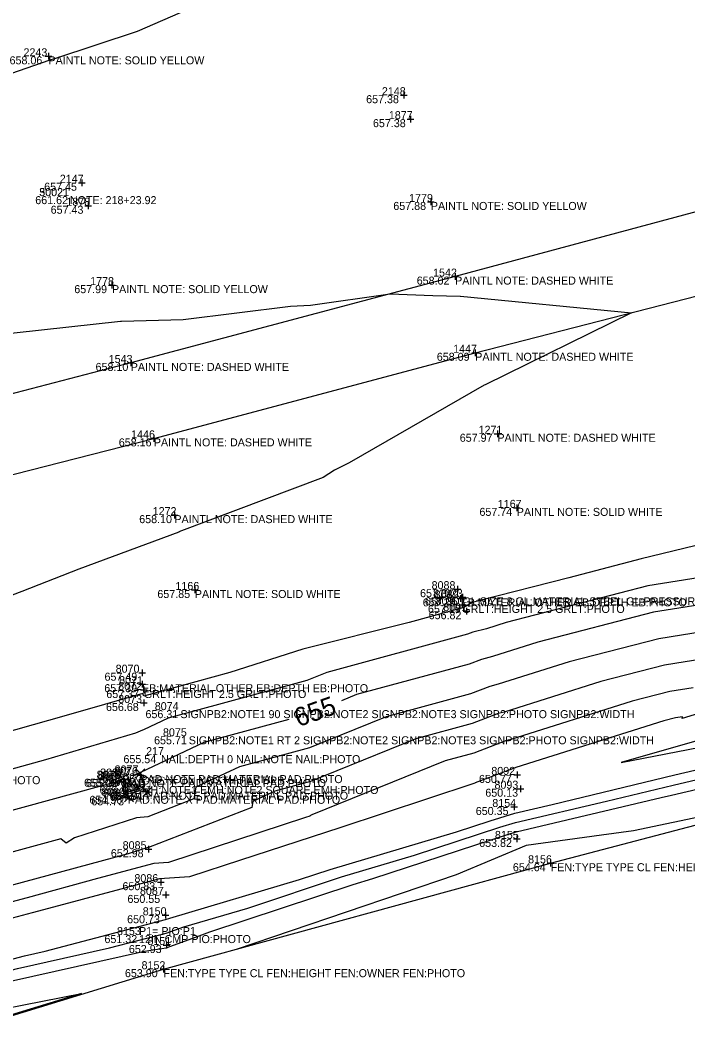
# Model space of a CAD drawing. Extents: x 2129350 to 2137777, y 657588 to 659885.
# Drawn here: x 2135336.6 to 2135436.6, y 659189.3 to 659341.9 of the extents above; entities that cross this region are included whole.
import ezdxf

# ---------------------------------------------------------------- set-up
doc = ezdxf.new("R2010")
doc.units = 0
for name, color, linetype in [('DT_X_Contour_Major', 7, 'Continuous'), ('DT_X_Contour_Minor', 7, 'Continuous'), ('DT_X_TIN_Hull', 7, 'Continuous'), ('PV_X_COP', 7, 'Continuous'), ('SV_X_Random_Point', 7, 'Continuous'), ('SV_X_Shot_Marker', 7, 'Continuous'), ('SV_X_Text_Comment', 7, 'Continuous'), ('SV_X_Text_Description', 7, 'Continuous'), ('SV_X_Text_Elevation', 7, 'Continuous'), ('SV_X_Text_Name', 7, 'Continuous')]:
    doc.layers.add(name, color=color, linetype=linetype)

msp = doc.modelspace()

# ---------------------------------------------------------------- linework, layer by layer
at = {"layer": 'DT_X_Contour_Major'}
for points in [[(2135475.84, 659265.13), (2135461.64, 659261.41), (2135455.68, 659259.81), (2135448.27, 659256.07), (2135448.25, 659256.06), (2135447.61, 659254.1), (2135441.47, 659252.22), (2135442.22, 659254.95), (2135431.48, 659253.22), (2135414.15, 659248.73), (2135407.35, 659246.59), (2135405.7, 659246.16), (2135403.86, 659245.46), (2135386.99, 659240.88), (2135384.73, 659239.96)], [(2135444.61, 659235.87), (2135426.63, 659230.7), (2135443.39, 659233.93), (2135455.12, 659236.2), (2135458.7, 659237.05), (2135468.13, 659240.22), (2135482.91, 659243.93), (2135490.82, 659246.31), (2135505.51, 659250.06)], [(2135376.83, 659237.15), (2135364.1, 659233.71), (2135354.6, 659229.21), (2135354.6, 659229.21), (2135353.56, 659228.75), (2135354.43, 659229), (2135354.59, 659229.04), (2135355.22, 659227.25), (2135355.17, 659227.05), (2135353.1, 659226.35), (2135352.59, 659226.18), (2135352.17, 659227.44), (2135351.57, 659227.93), (2135333.88, 659223.1), (2135319.68, 659218.12), (2135310.15, 659215.28), (2135310.11, 659215.28), (2135309.9, 659215.21), (2135296.44, 659212.54), (2135287, 659209.67)]]:
    msp.add_lwpolyline(points, dxfattribs=at)
at = {"layer": 'DT_X_Contour_Minor'}
for points in [[(2135364.36, 659344.72), (2135354.1, 659340.27), (2135341.7, 659336.19), (2135340.98, 659335.96), (2135340.87, 659335.92), (2135319.42, 659328.51), (2135316.9, 659327.68), (2135297.29, 659320.93), (2135293.5, 659319.94), (2135293.34, 659319.89), (2135293.31, 659319.88), (2135276.55, 659313.04)], [(2135332, 659294.7), (2135351.64, 659296.85), (2135351.78, 659296.86), (2135361, 659297.09), (2135377.07, 659299.09), (2135380.11, 659299.26), (2135392.05, 659300.95), (2135398.41, 659300.7), (2135402.53, 659300.61), (2135402.59, 659300.61), (2135428.19, 659298.13), (2135406.25, 659287.31), (2135406.12, 659287.24), (2135385.89, 659275.64), (2135383.69, 659274.53), (2135381.98, 659273.4), (2135360.38, 659265.26), (2135360.35, 659265.25), (2135345.39, 659259.67), (2135336.84, 659256.31), (2135326.4, 659252.37)], [(2135449.04, 659265.95), (2135429.66, 659261.24), (2135418.79, 659258.4), (2135405.48, 659254.99), (2135404.33, 659254.69), (2135403.09, 659253.94), (2135394.86, 659251.67), (2135378.92, 659247.68), (2135367.98, 659244.2), (2135355.24, 659240.68), (2135355.13, 659240.64), (2135354.98, 659241.05), (2135343.49, 659237.74), (2135330.86, 659234.21), (2135323.16, 659231.99), (2135306.69, 659227.43), (2135306.58, 659227.41), (2135306.09, 659227.28), (2135306.09, 659227.26), (2135304.31, 659226.78), (2135296.79, 659224.56), (2135282.14, 659220.1)], [(2135439.43, 659258.6), (2135430.66, 659257.18), (2135409.43, 659251.68), (2135406.48, 659250.75), (2135404.43, 659250.22), (2135403.63, 659249.92), (2135382.55, 659244.19), (2135379.54, 659242.97), (2135358.77, 659237.36), (2135355.07, 659235.61), (2135354.92, 659235.57), (2135353.85, 659235.09), (2135340.4, 659231.1), (2135332.22, 659228.86), (2135325.95, 659226.67), (2135308.37, 659221.43), (2135308.36, 659221.42), (2135307.97, 659221.31), (2135301.41, 659220.01), (2135283.86, 659214.67), (2135277.47, 659213.32)], [(2135296.89, 659187.55), (2135314.76, 659193.03), (2135329.57, 659196.47), (2135335.15, 659197.94), (2135355.2, 659202.42), (2135358.46, 659202.93), (2135363, 659204.58), (2135364.98, 659205.3), (2135386.46, 659212.41), (2135389.44, 659213.3), (2135409.91, 659220), (2135410.93, 659220.31), (2135432.64, 659225.43), (2135434.18, 659225.81), (2135441.25, 659227.47), (2135449.19, 659228.55), (2135485.16, 659236.09), (2135496.02, 659238.45), (2135505.85, 659240.59), (2135506.61, 659240.78), (2135512.84, 659242.38), (2135567.94, 659254.64)], [(2135291.08, 659187.81), (2135304.14, 659191.21), (2135314.14, 659194.28), (2135322.43, 659196.2), (2135336.18, 659199.83), (2135349.96, 659202.91), (2135358.45, 659205.14), (2135361.13, 659206.05), (2135370.7, 659208.88), (2135384.76, 659213.54), (2135395.7, 659216.81), (2135408.47, 659220.99), (2135410.82, 659221.69), (2135424.46, 659224.91), (2135434.43, 659227.32), (2135452.7, 659231.61), (2135458.34, 659232.97), (2135477.2, 659237.17), (2135482.36, 659238.48), (2135501.6, 659242.75), (2135506.29, 659243.96), (2135507.93, 659244.42), (2135512.42, 659245.48), (2135532.33, 659251.21)], [(2135440.63, 659250.6), (2135432.31, 659249.26), (2135418.87, 659245.78), (2135408.23, 659242.43), (2135406.96, 659242.1), (2135404.09, 659241), (2135391.42, 659237.56), (2135379.92, 659232.9), (2135369.44, 659230.07), (2135362.92, 659226.98), (2135362.6, 659225.24), (2135355.7, 659222.57), (2135354.03, 659222.42), (2135344.7, 659219.41), (2135343.46, 659218.63), (2135342.67, 659219.28), (2135335.53, 659217.33), (2135313.42, 659209.58), (2135311.93, 659209.14), (2135311.87, 659209.13), (2135311.84, 659209.12), (2135291.48, 659205.08), (2135287.3, 659203.81), (2135269.04, 659199.95)], [(2135271.93, 659184.59), (2135290.87, 659189.52), (2135311.4, 659194.87), (2135313.53, 659195.53), (2135315.3, 659195.94), (2135337.22, 659201.72), (2135340.35, 659202.42), (2135358.37, 659207.17), (2135359.01, 659207.38), (2135378.45, 659213.14), (2135383.05, 659214.67), (2135401.97, 659220.32), (2135407.04, 659221.98), (2135410.71, 659223.08), (2135416.29, 659224.39), (2135434.69, 659228.83), (2135442.84, 659230.75), (2135458.51, 659234.52), (2135467.54, 659236.53), (2135482.71, 659240.39), (2135490.94, 659242.21), (2135505.72, 659246.01), (2135506.33, 659246.18), (2135521.05, 659249.65)], [(2135439.03, 659246.25), (2135433.13, 659245.3), (2135423.6, 659242.83), (2135409.1, 659238.27), (2135408.22, 659238.04), (2135404.33, 659236.55), (2135395.86, 659234.25), (2135380.11, 659227.86), (2135374.77, 659226.42), (2135371.45, 659224.85), (2135371.29, 659223.96), (2135355.81, 659217.98), (2135355.71, 659217.97), (2135352.74, 659217.01), (2135336.9, 659212.69), (2135333.75, 659211.86), (2135312.83, 659206.18), (2135312.81, 659206.18), (2135312.77, 659206.17), (2135306.4, 659204.57), (2135288.62, 659199.65), (2135285.35, 659198.83), (2135268.03, 659193.95)], [(2135457.64, 659243.97), (2135435.77, 659237.28), (2135435.85, 659237.55), (2135434.78, 659237.38), (2135433.04, 659236.93), (2135410.85, 659229.95), (2135410.74, 659229.92), (2135404.79, 659227.64), (2135404.73, 659227.62), (2135404.43, 659227.5), (2135384.48, 659220.9), (2135369.58, 659216.06), (2135361.98, 659213.56), (2135357.48, 659213.24), (2135340.06, 659208.61), (2135338.38, 659208.15), (2135315.83, 659202.16), (2135314.23, 659201.73), (2135314.18, 659201.72), (2135314.17, 659201.72), (2135292.13, 659196.2), (2135289.92, 659195.59), (2135269.18, 659190.38)], [(2135437.44, 659241.9), (2135433.95, 659241.34), (2135428.32, 659239.88), (2135409.97, 659234.11), (2135409.48, 659233.98), (2135404.56, 659232.09), (2135400.29, 659230.94), (2135380.3, 659222.83), (2135380.1, 659222.77), (2135379.98, 659222.72), (2135379.97, 659222.68), (2135379.35, 659222.44), (2135358.8, 659215.69), (2135356.62, 659215.54), (2135348.19, 659213.3), (2135337.64, 659210.42), (2135324.79, 659207.01), (2135313.53, 659203.96), (2135313.49, 659203.95), (2135313.47, 659203.94), (2135299.26, 659200.39), (2135289.27, 659197.62), (2135277.26, 659194.6)], [(2135458.2, 659226.68), (2135428.48, 659220.45), (2135423.71, 659219.8), (2135412.39, 659218.25), (2135401.92, 659213.84), (2135368.93, 659202.69)], [(2135315.37, 659191.78), (2135324.82, 659193.97), (2135325.41, 659192.08), (2135345.79, 659196.09), (2135294.15, 659180.31), (2135301.8, 659185.83), (2135302.31, 659187.78), (2135315.37, 659191.78)]]:
    msp.add_lwpolyline(points, dxfattribs=at)
at = {"layer": 'DT_X_TIN_Hull'}
msp.add_lwpolyline([(2134339.8, 658900.97), (2134383.27, 658929.14), (2134438.63, 658944.81), (2134484.26, 658949.93), (2134535.84, 658964.93), (2134589.33, 658980.68), (2134684.69, 659007.18), (2134781.08, 659033.65), (2134834.81, 659047.4), (2134874.97, 659059.96), (2134937.76, 659078.48), (2134974.62, 659089.26), (2135069.17, 659114.77), (2135119.62, 659129.04), (2135174.31, 659143.84), (2135216.92, 659155.82), (2135278.77, 659175.41), (2135358.06, 659199.71), (2135416.07, 659215.59), (2135505.42, 659239.1), (2135573.46, 659256.02)], dxfattribs=at)
at = {"layer": 'PV_X_COP'}
for points in [[(2135547.18, 659341.2), (2135498.35, 659328.82), (2135450.11, 659316.55), (2135401.76, 659303.54), (2135353.15, 659290.59), (2135304.88, 659278), (2135256.42, 659265.47), (2135208.54, 659251.89), (2135160.11, 659238.72), (2135111.86, 659225.57), (2135063.97, 659212.65), (2135015.7, 659199.59)], [(2134536.41, 659055.93), (2134584.63, 659068.49), (2134632.85, 659082.56), (2134681.18, 659095.41), (2134729.3, 659108.49), (2134777.5, 659121.73), (2134825.62, 659134.79), (2134874.04, 659148.15), (2134922.3, 659161.49), (2134970.42, 659174.45), (2135018.69, 659187.56), (2135066.93, 659200.99), (2135115.08, 659213.86), (2135163, 659227.16), (2135211.7, 659240.81), (2135259.71, 659253.66), (2135307.87, 659266.85), (2135356.61, 659279.29), (2135404.78, 659292.12), (2135453.04, 659304.51), (2135501.4, 659316.76), (2135549.86, 659329.4)]]:
    msp.add_lwpolyline(points, dxfattribs=at)
at = {"layer": 'SV_X_Random_Point'}
for p, q in [((2135351.25, 659227.6), (2135352.58, 659228.93)), ((2135351.25, 659228.93), (2135352.58, 659227.6)), ((2135353.93, 659228.39), (2135355.26, 659229.73)), ((2135353.93, 659229.73), (2135355.26, 659228.39)), ((2135354.95, 659225.6), (2135356.28, 659226.93)), ((2135354.95, 659226.93), (2135356.28, 659225.6)), ((2135352.21, 659224.81), (2135353.54, 659226.15)), ((2135352.21, 659226.15), (2135353.54, 659224.81))]:
    msp.add_line(p, q, dxfattribs=at)
at = {"layer": 'SV_X_Shot_Marker'}
for p, q in [((2135340.82, 659337.06), (2135340.82, 659336.06)), ((2135340.32, 659336.56), (2135341.32, 659336.56)), ((2135340.82, 659336.56), (2135340.82, 659336.56)), ((2135393.58, 659330.73), (2135394.58, 659330.73)), ((2135394.08, 659331.23), (2135394.08, 659330.23)), ((2135394.08, 659330.73), (2135394.08, 659330.73)), ((2135395.1, 659327.64), (2135395.1, 659326.64)), ((2135394.6, 659327.14), (2135395.6, 659327.14)), ((2135395.1, 659327.14), (2135395.1, 659327.14)), ((2135345.31, 659317.61), (2135346.31, 659317.61)), ((2135345.81, 659318.11), (2135345.81, 659317.11)), ((2135345.81, 659317.61), (2135345.81, 659317.61)), ((2135398.13, 659315.23), (2135398.13, 659314.23)), ((2135346.28, 659314.16), (2135347.28, 659314.16)), ((2135346.78, 659314.66), (2135346.78, 659313.66)), ((2135346.78, 659314.16), (2135346.78, 659314.16)), ((2135397.63, 659314.73), (2135398.63, 659314.73)), ((2135398.13, 659314.73), (2135398.13, 659314.73)), ((2135401.26, 659303.54), (2135402.26, 659303.54)), ((2135401.76, 659304.04), (2135401.76, 659303.04)), ((2135401.76, 659303.54), (2135401.76, 659303.54)), ((2135349.84, 659302.26), (2135350.84, 659302.26)), ((2135350.34, 659302.76), (2135350.34, 659301.76)), ((2135350.34, 659302.26), (2135350.34, 659302.26)), ((2135404.78, 659292.62), (2135404.78, 659291.62)), ((2135353.15, 659291.09), (2135353.15, 659290.09)), ((2135404.28, 659292.12), (2135405.28, 659292.12)), ((2135404.78, 659292.12), (2135404.78, 659292.12)), ((2135352.65, 659290.59), (2135353.65, 659290.59)), ((2135353.15, 659290.59), (2135353.15, 659290.59)), ((2135408.1, 659280.48), (2135408.1, 659279.48)), ((2135356.11, 659279.29), (2135357.11, 659279.29)), ((2135356.61, 659279.79), (2135356.61, 659278.79)), ((2135356.61, 659279.29), (2135356.61, 659279.29)), ((2135407.6, 659279.98), (2135408.6, 659279.98)), ((2135408.1, 659279.98), (2135408.1, 659279.98)), ((2135359.69, 659268.28), (2135359.69, 659267.28)), ((2135410.5, 659268.87), (2135411.5, 659268.87)), ((2135411, 659269.37), (2135411, 659268.37)), ((2135411, 659268.87), (2135411, 659268.87)), ((2135359.19, 659267.78), (2135360.19, 659267.78)), ((2135359.69, 659267.78), (2135359.69, 659267.78)), ((2135362.26, 659256.56), (2135363.26, 659256.56)), ((2135362.76, 659257.06), (2135362.76, 659256.06)), ((2135362.76, 659256.56), (2135362.76, 659256.56)), ((2135401.64, 659256.68), (2135402.64, 659256.68)), ((2135402.14, 659257.18), (2135402.14, 659256.18)), ((2135402.14, 659256.68), (2135402.14, 659256.68)), ((2135402.59, 659255.8), (2135402.59, 659254.8)), ((2135402.88, 659255.96), (2135402.88, 659254.96)), ((2135402.09, 659255.3), (2135403.09, 659255.3)), ((2135402.34, 659254.32), (2135403.34, 659254.32)), ((2135402.38, 659255.46), (2135403.38, 659255.46)), ((2135402.59, 659255.3), (2135402.59, 659255.3)), ((2135402.84, 659254.82), (2135402.84, 659253.82)), ((2135402.84, 659254.32), (2135402.84, 659254.32)), ((2135402.88, 659255.46), (2135402.88, 659255.46)), ((2135402.95, 659253.39), (2135403.95, 659253.39)), ((2135403.45, 659253.89), (2135403.45, 659252.89)), ((2135403.45, 659253.39), (2135403.45, 659253.39)), ((2135354.36, 659244.16), (2135355.36, 659244.16)), ((2135354.86, 659244.66), (2135354.86, 659243.66)), ((2135354.86, 659244.16), (2135354.86, 659244.16)), ((2135354.34, 659242.44), (2135355.34, 659242.44)), ((2135354.84, 659242.94), (2135354.84, 659241.94)), ((2135354.84, 659242.44), (2135354.84, 659242.44)), ((2135355.13, 659242.07), (2135355.13, 659241.07)), ((2135354.63, 659241.57), (2135355.63, 659241.57)), ((2135355.13, 659241.57), (2135355.13, 659241.57)), ((2135354.63, 659239.62), (2135355.63, 659239.62)), ((2135355.13, 659240.12), (2135355.13, 659239.12)), ((2135355.13, 659239.62), (2135355.13, 659239.62)), ((2135352.09, 659228.71), (2135352.09, 659227.71)), ((2135354.09, 659228.81), (2135355.09, 659228.81)), ((2135354.59, 659229.31), (2135354.59, 659228.31)), ((2135354.59, 659228.81), (2135354.59, 659228.81)), ((2135410.58, 659228.84), (2135411.58, 659228.84)), ((2135411.08, 659229.34), (2135411.08, 659228.34)), ((2135411.08, 659228.84), (2135411.08, 659228.84)), ((2135351.59, 659228.21), (2135352.59, 659228.21)), ((2135352.09, 659228.21), (2135352.09, 659228.21)), ((2135355.41, 659226.83), (2135355.41, 659225.83)), ((2135411.07, 659226.77), (2135412.07, 659226.77)), ((2135411.57, 659227.27), (2135411.57, 659226.27)), ((2135411.57, 659226.77), (2135411.57, 659226.77)), ((2135352.21, 659225.71), (2135353.21, 659225.71)), ((2135352.71, 659226.21), (2135352.71, 659225.21)), ((2135352.71, 659225.71), (2135352.71, 659225.71)), ((2135354.91, 659226.33), (2135355.91, 659226.33)), ((2135355.41, 659226.33), (2135355.41, 659226.33)), ((2135410.13, 659224.03), (2135411.13, 659224.03)), ((2135410.63, 659224.53), (2135410.63, 659223.53)), ((2135410.63, 659224.03), (2135410.63, 659224.03)), ((2135410.52, 659219.24), (2135411.52, 659219.24)), ((2135411.02, 659219.74), (2135411.02, 659218.74)), ((2135411.02, 659219.24), (2135411.02, 659219.24)), ((2135355.32, 659217.7), (2135356.32, 659217.7)), ((2135355.82, 659218.2), (2135355.82, 659217.2)), ((2135355.82, 659217.7), (2135355.82, 659217.7)), ((2135416.08, 659216.09), (2135416.08, 659215.09)), ((2135415.58, 659215.59), (2135416.58, 659215.59)), ((2135416.08, 659215.59), (2135416.08, 659215.59)), ((2135357.66, 659213.26), (2135357.66, 659212.26)), ((2135357.16, 659212.76), (2135358.16, 659212.76)), ((2135357.66, 659212.76), (2135357.66, 659212.76)), ((2135357.91, 659210.85), (2135358.91, 659210.85)), ((2135358.41, 659211.35), (2135358.41, 659210.35)), ((2135358.41, 659210.85), (2135358.41, 659210.85)), ((2135357.85, 659207.8), (2135358.85, 659207.8)), ((2135358.35, 659208.3), (2135358.35, 659207.3)), ((2135358.35, 659207.8), (2135358.35, 659207.8)), ((2135358.52, 659203.84), (2135358.52, 659202.84)), ((2135358.02, 659203.34), (2135359.02, 659203.34)), ((2135358.52, 659203.34), (2135358.52, 659203.34)), ((2135357.56, 659199.71), (2135358.56, 659199.71)), ((2135358.06, 659200.21), (2135358.06, 659199.21)), ((2135358.06, 659199.71), (2135358.06, 659199.71))]:
    msp.add_line(p, q, dxfattribs=at)

# ---------------------------------------------------------------- texts
at = {"layer": 'DT_X_Contour_Major'}
msp.add_text('655', height=2.8, rotation=19.5798, dxfattribs=at).set_placement((2135378.28, 659235.99))
at = {"layer": 'SV_X_Text_Comment'}
for s, p in [('PAINTL NOTE: SOLID YELLOW', (2135340.82, 659335.36)), ('NOTE:', (2135344.03, 659314.4)), ('NOTE: 218+23.92', (2135344.03, 659314.4)), ('PAINTL NOTE: SOLID YELLOW', (2135398.13, 659313.53)), ('PAINTL NOTE: DASHED WHITE', (2135401.76, 659302.34)), ('PAINTL NOTE: SOLID YELLOW', (2135350.34, 659301.06)), ('PAINTL NOTE: DASHED WHITE', (2135404.78, 659290.92)), ('PAINTL NOTE: DASHED WHITE', (2135353.15, 659289.4)), ('PAINTL NOTE: DASHED WHITE', (2135356.61, 659278.09)), ('PAINTL NOTE: DASHED WHITE', (2135408.1, 659278.78)), ('PAINTL NOTE: SOLID WHITE', (2135411, 659267.67)), ('PAINTL NOTE: DASHED WHITE', (2135359.69, 659266.58)), ('PAINTL NOTE: SOLID WHITE', (2135362.76, 659255.36)), ('EB:MATERIAL OTHER EB:DEPTH EB:PHOTO', (2135402.59, 659254.1)), ('GRLT:HEIGHT 2.5 GRLT:PHOTO', (2135402.84, 659253.12)), ('GL:SIZE 8 GL:MATERIAL STEEL GL:PRESSURE GL:NOTE GV-59 GL:PHOTO', (2135402.88, 659254.26)), ('EB:MATERIAL OTHER EB:DEPTH EB:PHOTO', (2135354.84, 659241.24)), ('GRLT:HEIGHT 2.5 GRLT:PHOTO', (2135355.13, 659240.37)), ('SIGNPB2:NOTE1 90 SIGNPB2:NOTE2 SIGNPB2:NOTE3 SIGNPB2:PHOTO SIGNPB2:WIDTH', (2135360.6, 659237.35)), ('SIGNPB2:NOTE1 RT 2 SIGNPB2:NOTE2 SIGNPB2:NOTE3 SIGNPB2:PHOTO SIGNPB2:WIDTH', (2135361.84, 659233.43)), ('NAIL:DEPTH 0 NAIL:NOTE NAIL:PHOTO', (2135357.69, 659230.6)), ('EB:MATERIAL OTHER EB:DEPTH EB:PHOTO', (2135305.73, 659227.45)), ('PAD:NOTE PAD:MATERIAL PAD:PHOTO', (2135352.09, 659227.01)), ('NOTE: X ON NOSTH PAST/PB', (2135353.6, 659227.39)), ('PAD:NOTE PAD:MATERIAL PAD:PHOTO', (2135354.59, 659227.61)), ('EMH:NOTE1 EMH:NOTE2 SQUARE EMH:PHOTO', (2135353.72, 659225.98)), ('PAD:NOTE X PAD:MATERIAL PAD:PHOTO', (2135352.71, 659224.51)), ('PAD:NOTE PAD:MATERIAL PAD:PHOTO', (2135355.41, 659225.13)), ('FEN:TYPE TYPE CL FEN:HEIGHT FEN:OWNER FEN:PHOTO', (2135416.08, 659214.4)), ('12IN CMP PIO:PHOTO', (2135354.39, 659203.63)), ('FEN:TYPE TYPE CL FEN:HEIGHT FEN:OWNER FEN:PHOTO', (2135358.06, 659198.52))]:
    msp.add_text(s, height=1.2, dxfattribs=at).set_placement(p)
at = {"layer": 'SV_X_Text_Description'}
msp.add_text('P1= PIO:P1', height=1.2, dxfattribs=at).set_placement((2135354.39, 659204.83))
at = {"layer": 'SV_X_Text_Elevation'}
for s, p in [('658.06', (2135334.99, 659335.36)), ('657.38', (2135388.43, 659329.53)), ('657.38', (2135389.45, 659325.94)), ('657.45', (2135340.18, 659316.41)), ('661.62', (2135338.84, 659314.4)), ('661.62', (2135338.84, 659314.4)), ('657.43', (2135341.15, 659312.96)), ('657.88', (2135392.5, 659313.53)), ('658.02', (2135396.01, 659302.34)), ('657.99', (2135344.69, 659301.06)), ('658.09', (2135399.02, 659290.92)), ('658.10', (2135347.88, 659289.4)), ('658.16', (2135351.36, 659278.09)), ('657.97', (2135402.46, 659278.78)), ('657.74', (2135405.41, 659267.67)), ('658.10', (2135354.42, 659266.58)), ('657.85', (2135357.14, 659255.36)), ('657.34', (2135396.51, 659255.48)), ('657.26', (2135396.92, 659254.1)), ('657.35', (2135397.24, 659254.26)), ('657.19', (2135397.69, 659253.12)), ('656.82', (2135397.8, 659252.18)), ('657.49', (2135349.22, 659242.96)), ('657.39', (2135349.19, 659241.24)), ('657.37', (2135349.49, 659240.37)), ('656.68', (2135349.44, 659238.42)), ('656.31', (2135355.36, 659237.35)), ('655.71', (2135356.65, 659233.43)), ('655.54', (2135352.06, 659230.6)), ('655.08', (2135346.15, 659227.07)), ('655.39', (2135346.42, 659227.01)), ('655.41', (2135348.39, 659227.39)), ('655.02', (2135348.85, 659227.86)), ('655.35', (2135348.93, 659227.61)), ('650.77', (2135405.34, 659227.64)), ('655.16', (2135348.48, 659225.98)), ('650.13', (2135406.29, 659225.57)), ('654.96', (2135346.96, 659224.51)), ('654.73', (2135347.24, 659224.28)), ('654.84', (2135349.98, 659225.06)), ('654.91', (2135350.17, 659225.13)), ('650.35', (2135404.86, 659222.83)), ('653.82', (2135405.37, 659218.04)), ('652.98', (2135350.17, 659216.5)), ('654.64', (2135410.42, 659214.4)), ('650.83', (2135351.91, 659211.56)), ('650.55', (2135352.66, 659209.65)), ('650.73', (2135352.61, 659206.6)), ('651.32', (2135349.21, 659203.63)), ('652.93', (2135352.87, 659202.14)), ('653.90', (2135352.28, 659198.52))]:
    msp.add_text(s, height=1.2, dxfattribs=at).set_placement(p)
at = {"layer": 'SV_X_Text_Name'}
for s, p in [('2243', (2135337.08, 659336.56)), ('2148', (2135390.79, 659330.73)), ('1877', (2135391.83, 659327.14)), ('2147', (2135342.52, 659317.61)), ('30021', (2135339.43, 659315.6)), ('50021', (2135339.45, 659315.6)), ('1878', (2135343.5, 659314.16)), ('1779', (2135394.87, 659314.73)), ('1542', (2135398.46, 659303.54)), ('1778', (2135347.07, 659302.26)), ('1447', (2135401.47, 659292.12)), ('1543', (2135349.85, 659290.59)), ('1446', (2135353.21, 659279.29)), ('1271', (2135405.28, 659279.98)), ('1167', (2135408.16, 659268.87)), ('1272', (2135356.44, 659267.78)), ('1166', (2135359.85, 659256.56)), ('8088', (2135398.24, 659256.68)), ('81023', (2135398.45, 659255.46)), ('8089', (2135398.7, 659255.3)), ('8090', (2135398.84, 659254.32)), ('8091', (2135399.98, 659253.39)), ('8070', (2135350.89, 659244.16)), ('8071', (2135351.41, 659242.44)), ('8072', (2135351.27, 659241.57)), ('8073', (2135351.27, 659239.62)), ('8074', (2135356.75, 659238.55)), ('8075', (2135357.98, 659234.63)), ('217', (2135355.45, 659231.8)), ('30027', (2135348.57, 659228.59)), ('8076', (2135350.65, 659228.81)), ('8077', (2135350.73, 659229.06)), ('8092', (2135407.19, 659228.84)), ('8078', (2135348.04, 659228.27)), ('8079', (2135348.22, 659228.21)), ('8084', (2135349.85, 659227.18)), ('8080', (2135348.72, 659225.71)), ('8083', (2135348.99, 659225.48)), ('8082', (2135351.74, 659226.26)), ('8081', (2135351.96, 659226.33)), ('8093', (2135407.66, 659226.77)), ('8154', (2135407.34, 659224.03)), ('8155', (2135407.73, 659219.24)), ('8085', (2135351.94, 659217.7)), ('8156', (2135412.7, 659215.59)), ('8086', (2135353.7, 659212.76)), ('8087', (2135354.53, 659210.85)), ('8150', (2135354.95, 659207.8)), ('8153', (2135351.09, 659204.83)), ('8151', (2135355.65, 659203.34)), ('8152', (2135354.77, 659199.71))]:
    msp.add_text(s, height=1.2, dxfattribs=at).set_placement(p)

doc.saveas('drawing.dxf')
